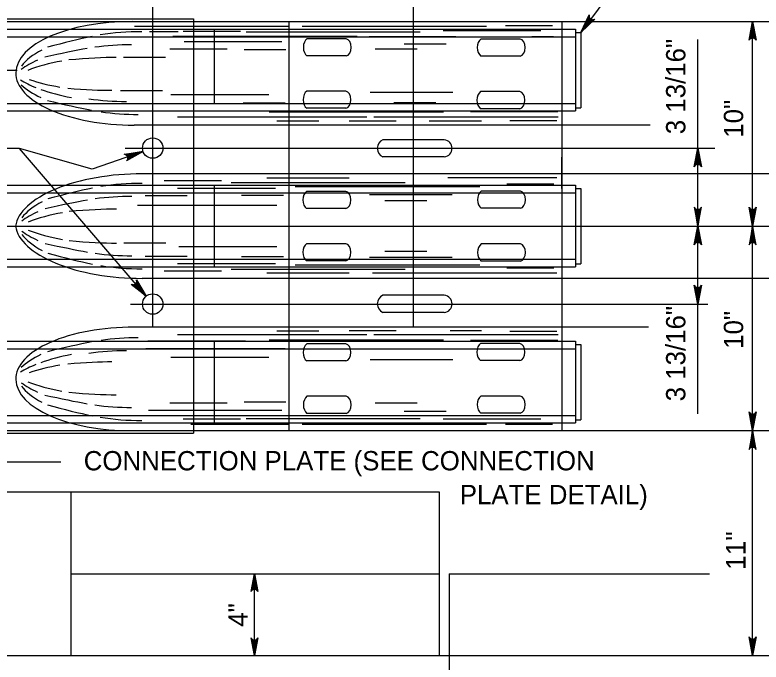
# Model space of a CAD drawing. Extents: x 632007860 to 635435983, y 295418622 to 297794622.
# Drawn here: x 634725946 to 634843672, y 296722900 to 296825014 of the extents above; entities that cross this region are included whole.
import ezdxf

# ---------------------------------------------------------------- set-up
doc = ezdxf.new("R2010")
doc.units = 0
for name, color, linetype in [('8', 7, 'Continuous'), ('S-DETL-DIMS', 7, 'Continuous'), ('S-DETL-T120', 7, 'Continuous'), ('S-GRND-MAJR', 7, 'Continuous'), ('S-STEL', 7, 'Continuous')]:
    doc.layers.add(name, color=color, linetype=linetype)

msp = doc.modelspace()

# ---------------------------------------------------------------- linework, layer by layer
at = {"layer": '8'}
for p, q in [((634747688, 296802146), (634747688, 296845702)), ((634788843, 296775861), (634788843, 296837326)), ((634665433, 296816316), (634726277, 296816316)), ((634743320, 296804010), (634797990, 296804010)), ((634797990, 296804010), (634836393, 296804010)), ((634747686, 296775715), (634747686, 296802146)), ((634652684, 296791704), (634950779, 296791704)), ((634744186, 296779388), (634835296, 296779388))]:
    msp.add_line(p, q, dxfattribs=at)
at = {"layer": 'S-DETL-DIMS'}
for p, q in [((634841459, 296857703), (634815215, 296822248)), ((634842341, 296723919), (634842341, 296823971)), ((634833691, 296762058), (634833691, 296821127)), ((634726669, 296803945), (634719481, 296803945)), ((634746637, 296780613), (634726669, 296803945)), ((634812241, 296797612), (634812241, 296802572)), ((634717837, 296754516), (634733211, 296754516)), ((634763734, 296723919), (634763734, 296736829))]:
    msp.add_line(p, q, dxfattribs=at)
for points in [[(634815215, 296822248), (634816552, 296825002), (634816548, 296824861), (634816543, 296824720), (634816589, 296824612), (634816634, 296824504), (634816705, 296824430), (634816776, 296824356), (634816867, 296824310), (634816958, 296824264), (634817075, 296824252), (634817192, 296824240), (634817325, 296824286), (634817459, 296824331), (634815215, 296822248), (634817325, 296824286), (634817192, 296824240), (634815215, 296822248), (634817075, 296824252), (634816958, 296824264), (634815215, 296822248), (634816867, 296824310), (634816776, 296824356), (634815215, 296822248), (634816705, 296824430), (634816634, 296824504), (634815215, 296822248), (634816589, 296824612), (634816543, 296824720), (634815215, 296822248), (634816548, 296824861)], [(634842341, 296823971), (634842896, 296821011), (634842817, 296821125), (634842738, 296821239), (634842638, 296821298), (634842539, 296821357), (634842440, 296821374), (634842341, 296821391), (634842242, 296821374), (634842142, 296821357), (634842043, 296821298), (634841944, 296821239), (634841865, 296821125), (634841786, 296821011), (634842341, 296823971), (634841865, 296821125), (634841944, 296821239), (634842341, 296823971), (634842043, 296821298), (634842142, 296821357), (634842341, 296823971), (634842242, 296821374), (634842341, 296821391), (634842341, 296823971), (634842440, 296821374), (634842539, 296821357), (634842341, 296823971), (634842638, 296821298), (634842738, 296821239), (634842341, 296823971), (634842817, 296821125)], [(634746163, 296803470), (634738157, 296800686), (634726669, 296803945)], [(634746163, 296803470), (634743550, 296801974), (634743631, 296802086), (634743713, 296802198), (634743736, 296802311), (634743759, 296802424), (634743742, 296802523), (634743726, 296802622), (634743677, 296802710), (634743629, 296802799), (634743541, 296802873), (634743452, 296802947), (634743319, 296802985), (634743185, 296803022), (634746163, 296803470), (634743319, 296802985), (634743452, 296802947), (634746163, 296803470), (634743541, 296802873), (634743629, 296802799), (634746163, 296803470), (634743677, 296802710), (634743726, 296802622), (634746163, 296803470), (634743742, 296802523), (634743759, 296802424), (634746163, 296803470), (634743736, 296802311), (634743713, 296802198), (634746163, 296803470), (634743631, 296802086)], [(634833691, 296804010), (634834246, 296801050), (634834167, 296801164), (634834088, 296801279), (634833989, 296801337), (634833889, 296801396), (634833790, 296801413), (634833691, 296801430), (634833592, 296801413), (634833492, 296801396), (634833393, 296801337), (634833294, 296801279), (634833215, 296801164), (634833136, 296801050), (634833691, 296804010), (634833215, 296801164), (634833294, 296801279), (634833691, 296804010), (634833393, 296801337), (634833492, 296801396), (634833691, 296804010), (634833592, 296801413), (634833691, 296801430), (634833691, 296804010), (634833790, 296801413), (634833889, 296801396), (634833691, 296804010), (634833989, 296801337), (634834088, 296801279), (634833691, 296804010), (634834167, 296801164)], [(634833691, 296791704), (634834246, 296794663), (634834167, 296794549), (634834088, 296794435), (634833989, 296794376), (634833889, 296794318), (634833790, 296794301), (634833691, 296794284), (634833592, 296794301), (634833492, 296794318), (634833393, 296794376), (634833294, 296794435), (634833215, 296794549), (634833136, 296794663), (634833691, 296791704), (634833215, 296794549), (634833294, 296794435), (634833691, 296791704), (634833393, 296794376), (634833492, 296794318), (634833691, 296791704), (634833592, 296794301), (634833691, 296794284), (634833691, 296791704), (634833790, 296794301), (634833889, 296794318), (634833691, 296791704), (634833989, 296794376), (634834088, 296794435), (634833691, 296791704), (634834167, 296794549)], [(634842341, 296791704), (634841786, 296794663), (634841865, 296794549), (634841944, 296794435), (634842043, 296794376), (634842142, 296794318), (634842242, 296794301), (634842341, 296794284), (634842440, 296794301), (634842539, 296794318), (634842638, 296794376), (634842738, 296794435), (634842817, 296794549), (634842896, 296794663), (634842341, 296791704), (634842817, 296794549), (634842738, 296794435), (634842341, 296791704), (634842638, 296794376), (634842539, 296794318), (634842341, 296791704), (634842440, 296794301), (634842341, 296794284), (634842341, 296791704), (634842242, 296794301), (634842142, 296794318), (634842341, 296791704), (634842043, 296794376), (634841944, 296794435), (634842341, 296791704), (634841865, 296794549)], [(634833691, 296791704), (634834246, 296788745), (634834167, 296788859), (634834088, 296788973), (634833989, 296789031), (634833889, 296789090), (634833790, 296789107), (634833691, 296789124), (634833592, 296789107), (634833492, 296789090), (634833393, 296789031), (634833294, 296788973), (634833215, 296788859), (634833136, 296788745), (634833691, 296791704), (634833215, 296788859), (634833294, 296788973), (634833691, 296791704), (634833393, 296789031), (634833492, 296789090), (634833691, 296791704), (634833592, 296789107), (634833691, 296789124), (634833691, 296791704), (634833790, 296789107), (634833889, 296789090), (634833691, 296791704), (634833989, 296789031), (634834088, 296788973), (634833691, 296791704), (634834167, 296788859)], [(634842341, 296791704), (634841786, 296788745), (634841865, 296788859), (634841944, 296788973), (634842043, 296789031), (634842142, 296789090), (634842242, 296789107), (634842341, 296789124), (634842440, 296789107), (634842539, 296789090), (634842638, 296789031), (634842738, 296788973), (634842817, 296788859), (634842896, 296788745), (634842341, 296791704), (634842817, 296788859), (634842738, 296788973), (634842341, 296791704), (634842638, 296789031), (634842539, 296789090), (634842341, 296791704), (634842440, 296789107), (634842341, 296789124), (634842341, 296791704), (634842242, 296789107), (634842142, 296789090), (634842341, 296791704), (634842043, 296789031), (634841944, 296788973), (634842341, 296791704), (634841865, 296788859)], [(634746637, 296780613), (634744292, 296782501), (634744426, 296782466), (634744560, 296782430), (634744673, 296782450), (634744787, 296782470), (634744874, 296782522), (634744960, 296782573), (634745024, 296782651), (634745089, 296782728), (634745126, 296782837), (634745163, 296782946), (634745149, 296783084), (634745135, 296783222), (634746637, 296780613), (634745149, 296783084), (634745163, 296782946), (634746637, 296780613), (634745126, 296782837), (634745089, 296782728), (634746637, 296780613), (634745024, 296782651), (634744960, 296782573), (634746637, 296780613), (634744874, 296782522), (634744787, 296782470), (634746637, 296780613), (634744673, 296782450), (634744560, 296782430), (634746637, 296780613), (634744426, 296782466)], [(634833691, 296779388), (634833136, 296782347), (634833215, 296782233), (634833294, 296782119), (634833393, 296782060), (634833492, 296782001), (634833592, 296781984), (634833691, 296781967), (634833790, 296781984), (634833889, 296782001), (634833989, 296782060), (634834088, 296782119), (634834167, 296782233), (634834246, 296782347), (634833691, 296779388), (634834167, 296782233), (634834088, 296782119), (634833691, 296779388), (634833989, 296782060), (634833889, 296782001), (634833691, 296779388), (634833790, 296781984), (634833691, 296781967), (634833691, 296779388), (634833592, 296781984), (634833492, 296782001), (634833691, 296779388), (634833393, 296782060), (634833294, 296782119), (634833691, 296779388), (634833215, 296782233)], [(634842341, 296759415), (634841786, 296762374), (634841865, 296762260), (634841944, 296762146), (634842043, 296762088), (634842142, 296762029), (634842242, 296762012), (634842341, 296761995), (634842440, 296762012), (634842539, 296762029), (634842638, 296762088), (634842738, 296762146), (634842817, 296762260), (634842896, 296762374), (634842341, 296759415), (634842817, 296762260), (634842738, 296762146), (634842341, 296759415), (634842638, 296762088), (634842539, 296762029), (634842341, 296759415), (634842440, 296762012), (634842341, 296761995), (634842341, 296759415), (634842242, 296762012), (634842142, 296762029), (634842341, 296759415), (634842043, 296762088), (634841944, 296762146), (634842341, 296759415), (634841865, 296762260)], [(634842341, 296759415), (634841786, 296756456), (634841865, 296756570), (634841944, 296756684), (634842043, 296756743), (634842142, 296756801), (634842242, 296756818), (634842341, 296756835), (634842440, 296756818), (634842539, 296756801), (634842638, 296756743), (634842738, 296756684), (634842817, 296756570), (634842896, 296756456), (634842341, 296759415), (634842817, 296756570), (634842738, 296756684), (634842341, 296759415), (634842638, 296756743), (634842539, 296756801), (634842341, 296759415), (634842440, 296756818), (634842341, 296756835), (634842341, 296759415), (634842242, 296756818), (634842142, 296756801), (634842341, 296759415), (634842043, 296756743), (634841944, 296756684), (634842341, 296759415), (634841865, 296756570)], [(634763734, 296736829), (634764256, 296734045), (634764181, 296734153), (634764107, 296734260), (634764014, 296734315), (634763920, 296734370), (634763827, 296734386), (634763734, 296734402), (634763640, 296734386), (634763547, 296734370), (634763454, 296734315), (634763360, 296734260), (634763286, 296734153), (634763212, 296734045), (634763734, 296736829), (634763286, 296734153), (634763360, 296734260), (634763734, 296736829), (634763454, 296734315), (634763547, 296734370), (634763734, 296736829), (634763640, 296734386), (634763734, 296734402), (634763734, 296736829), (634763827, 296734386), (634763920, 296734370), (634763734, 296736829), (634764014, 296734315), (634764107, 296734260), (634763734, 296736829), (634764181, 296734153)], [(634842341, 296723919), (634841786, 296726879), (634841865, 296726764), (634841944, 296726650), (634842043, 296726592), (634842142, 296726533), (634842242, 296726516), (634842341, 296726499), (634842440, 296726516), (634842539, 296726533), (634842638, 296726592), (634842738, 296726650), (634842817, 296726764), (634842896, 296726879), (634842341, 296723919), (634842817, 296726764), (634842738, 296726650), (634842341, 296723919), (634842638, 296726592), (634842539, 296726533), (634842341, 296723919), (634842440, 296726516), (634842341, 296726499), (634842341, 296723919), (634842242, 296726516), (634842142, 296726533), (634842341, 296723919), (634842043, 296726592), (634841944, 296726650), (634842341, 296723919), (634841865, 296726764)], [(634763734, 296723919), (634763212, 296726703), (634763286, 296726596), (634763360, 296726489), (634763454, 296726433), (634763547, 296726378), (634763640, 296726362), (634763734, 296726346), (634763827, 296726362), (634763920, 296726378), (634764014, 296726433), (634764107, 296726489), (634764181, 296726596), (634764256, 296726703), (634763734, 296723919), (634764181, 296726596), (634764107, 296726489), (634763734, 296723919), (634764014, 296726433), (634763920, 296726378), (634763734, 296723919), (634763827, 296726362), (634763734, 296726346), (634763734, 296723919), (634763640, 296726362), (634763547, 296726378), (634763734, 296723919), (634763454, 296726433), (634763360, 296726489), (634763734, 296723919), (634763286, 296726596)]]:
    msp.add_lwpolyline(points, dxfattribs=at)
at = {"layer": 'S-GRND-MAJR'}
for p, q in [((634712178, 296824375), (634754139, 296824375)), ((634717342, 296823971), (634930791, 296823971)), ((634812246, 296823971), (634812246, 296759415)), ((634793684, 296805310), (634784001, 296805310)), ((634792877, 296805310), (634784808, 296805310)), ((634793684, 296802618), (634784001, 296802618)), ((634793684, 296780769), (634784001, 296780769)), ((634793684, 296778077), (634784001, 296778077)), ((634792877, 296778077), (634784808, 296778077)), ((634712178, 296759012), (634754139, 296759012)), ((634717342, 296759415), (634930791, 296759415)), ((634624952, 296749743), (634792877, 296749743)), ((634734775, 296749743), (634734775, 296723919)), ((634792877, 296749743), (634792877, 296723908)), ((634734775, 296736829), (634792877, 296736829)), ((634794471, 296736829), (634835548, 296736829)), ((634794471, 296736829), (634794471, 296723919)), ((634624952, 296723919), (634930789, 296723919))]:
    msp.add_line(p, q, dxfattribs=at)
for centre in [(634747686, 296803999), (634747686, 296779388)]:
    msp.add_circle(centre, 1613, dxfattribs=at)
for centre, radius, start, end in [((634784585, 296803964), 1467, 113.43756, 246.56244), ((634793567, 296803964), 1351, 275.01245, 84.98755), ((634784585, 296779423), 1467, 113.43756, 246.56244), ((634793567, 296779423), 1351, 275.01245, 84.98755)]:
    msp.add_arc(centre, radius, start, end, dxfattribs=at)
at = {"layer": 'S-STEL'}
for p, q in [((634754139, 296824375), (634754139, 296759012)), ((634769190, 296759415), (634769190, 296823971)), ((634712178, 296822774), (634814389, 296822774)), ((634769121, 296823180), (634744799, 296823180)), ((634751724, 296822356), (634747193, 296822356)), ((634761548, 296822398), (634752506, 296822398)), ((634757367, 296822774), (634757367, 296811049)), ((634789896, 296822272), (634762415, 296822272)), ((634800374, 296823201), (634771278, 296823201)), ((634808948, 296822522), (634793505, 296822522)), ((634810785, 296823274), (634803355, 296823274)), ((634812246, 296822774), (634812246, 296759415)), ((634814389, 296822774), (634814389, 296809864)), ((634814389, 296822248), (634815215, 296822248)), ((634815215, 296822248), (634815215, 296810362)), ((634624953, 296821561), (634814389, 296821561)), ((634779953, 296821616), (634750861, 296821616)), ((634778219, 296821245), (634772022, 296821245)), ((634795501, 296821561), (634781822, 296821561)), ((634805663, 296821212), (634799466, 296821212)), ((634810918, 296821561), (634807507, 296821561)), ((634768081, 296820772), (634752643, 296820772)), ((634793975, 296820374), (634787351, 296820374)), ((634759413, 296819608), (634750373, 296819608)), ((634768715, 296819499), (634762090, 296819499)), ((634789434, 296819608), (634782809, 296819608)), ((634749704, 296818305), (634743081, 296818305)), ((634778219, 296818552), (634772022, 296818552)), ((634805663, 296818520), (634799466, 296818520)), ((634749209, 296813042), (634742586, 296813042)), ((634778178, 296812976), (634771981, 296812976)), ((634795039, 296812784), (634782016, 296812784)), ((634805602, 296812912), (634799405, 296812912)), ((634766002, 296812402), (634750564, 296812402)), ((634624953, 296811049), (634814389, 296811049)), ((634768604, 296811073), (634761981, 296811073)), ((634792334, 296811128), (634785710, 296811128)), ((634712178, 296809864), (634814389, 296809864)), ((634762337, 296809830), (634746899, 296809830)), ((634793560, 296809689), (634766080, 296809689)), ((634778178, 296810284), (634771981, 296810284)), ((634811629, 296809721), (634797801, 296809721)), ((634805602, 296810219), (634799405, 296810219)), ((634814389, 296810362), (634815215, 296810362)), ((634781470, 296808869), (634751572, 296808869)), ((634773903, 296808269), (634767278, 296808269)), ((634786119, 296808227), (634778690, 296808227)), ((634811683, 296808869), (634782587, 296808869)), ((634799567, 296808234), (634791327, 296808234)), ((634811445, 296808323), (634804014, 296808323)), ((634826197, 296807634), (634744755, 296807634)), ((634880456, 296799939), (634746026, 296799939)), ((634758524, 296798825), (634749484, 296798825)), ((634778695, 296799271), (634765674, 296799271)), ((634811464, 296799294), (634794269, 296799294)), ((634712178, 296798162), (634814389, 296798162)), ((634767042, 296797629), (634751603, 296797629)), ((634757367, 296798162), (634757367, 296785252)), ((634787542, 296798528), (634760062, 296798528)), ((634799279, 296797871), (634770183, 296797871)), ((634810973, 296798306), (634803542, 296798306)), ((634814389, 296798162), (634814389, 296785252)), ((634814389, 296797637), (634815215, 296797637)), ((634815215, 296797637), (634815215, 296785750)), ((634624953, 296796950), (634814389, 296796950)), ((634753111, 296796471), (634746487, 296796471)), ((634768331, 296796521), (634761706, 296796521)), ((634778158, 296797169), (634771960, 296797169)), ((634794928, 296796645), (634781907, 296796645)), ((634805704, 296797202), (634799507, 296797202)), ((634790911, 296795699), (634784287, 296795699)), ((634767261, 296794949), (634745304, 296794949)), ((634778158, 296794477), (634771960, 296794477)), ((634805704, 296794509), (634799507, 296794509)), ((634749766, 296789011), (634743143, 296789011)), ((634767261, 296788437), (634751822, 296788437)), ((634778158, 296788909), (634771960, 296788909)), ((634805704, 296788877), (634799507, 296788877)), ((634753111, 296786915), (634746487, 296786915)), ((634768331, 296786865), (634761706, 296786865)), ((634790911, 296787686), (634784287, 296787686)), ((634624953, 296786461), (634814389, 296786461)), ((634767042, 296785757), (634751603, 296785757)), ((634778158, 296786217), (634771960, 296786217)), ((634794928, 296786741), (634781907, 296786741)), ((634805704, 296786184), (634799507, 296786184)), ((634814389, 296785750), (634815215, 296785750)), ((634712178, 296785252), (634814389, 296785252)), ((634758524, 296784561), (634749484, 296784561)), ((634787542, 296784858), (634760062, 296784858)), ((634799279, 296785514), (634770183, 296785514)), ((634810973, 296785080), (634803542, 296785080)), ((634868040, 296783447), (634746026, 296783447)), ((634778695, 296784262), (634765674, 296784262)), ((634811464, 296784262), (634782368, 296784262)), ((634825919, 296775752), (634744756, 296775752)), ((634773903, 296775117), (634767278, 296775117)), ((634786119, 296775159), (634778690, 296775159)), ((634799567, 296775152), (634794619, 296775152)), ((634811445, 296775063), (634804014, 296775063)), ((634781470, 296774517), (634751572, 296774517)), ((634811683, 296774517), (634782587, 296774517)), ((634712178, 296773550), (634814389, 296773550)), ((634762337, 296773556), (634746899, 296773556)), ((634757367, 296773550), (634757367, 296760640)), ((634793560, 296773697), (634766080, 296773697)), ((634778178, 296773102), (634771981, 296773102)), ((634811629, 296773665), (634797801, 296773665)), ((634805602, 296773167), (634799405, 296773167)), ((634814389, 296773550), (634814389, 296760626)), ((634814389, 296773025), (634815215, 296773025)), ((634815215, 296773025), (634815215, 296761139)), ((634624953, 296772338), (634814389, 296772338)), ((634768604, 296772313), (634746603, 296772313)), ((634792334, 296772258), (634785710, 296772258)), ((634766002, 296770984), (634750564, 296770984)), ((634778178, 296770410), (634771981, 296770410)), ((634795039, 296770602), (634782016, 296770602)), ((634805602, 296770474), (634799405, 296770474)), ((634778219, 296764834), (634772022, 296764834)), ((634805663, 296764866), (634799466, 296764866)), ((634759413, 296763778), (634750373, 296763778)), ((634768715, 296763887), (634762090, 296763887)), ((634789434, 296763778), (634782809, 296763778)), ((634768081, 296762613), (634747036, 296762613)), ((634778219, 296762141), (634772022, 296762141)), ((634793975, 296762458), (634787351, 296762458)), ((634805663, 296762174), (634799466, 296762174)), ((634657023, 296761826), (634814389, 296761826)), ((634761548, 296761231), (634752506, 296761231)), ((634789896, 296761303), (634762415, 296761303)), ((634808948, 296761231), (634793505, 296761231)), ((634814389, 296761139), (634815215, 296761139)), ((634712178, 296760626), (634814389, 296760626)), ((634769121, 296760365), (634753682, 296760365)), ((634800374, 296760365), (634771278, 296760365)), ((634810785, 296760365), (634803355, 296760365)), ((634794471, 296723919), (634794471, 296685861))]:
    msp.add_line(p, q, dxfattribs=at)
for centre, major_axis, ratio, start_param, end_param in [((634744489, 296815744), (18405, -108), 0.4467893, 1.5759875, 3.1356695), ((634746012, 296814249), (18405, -108), 0.4406198, 1.5759875, 1.939807), ((634721644, 296814249), (-23416, -7692), 0.1097925, 3.8951602, 4.2612967), ((634772395, 296819898), (0, 1467), 0.64, 0.4090626, 2.73253), ((634778143, 296819898), (0, 1351), 0.64, 3.2290764, 6.1957016), ((634799840, 296819866), (0, 1467), 0.64, 0.4090626, 2.73253), ((634805588, 296819866), (0, 1351), 0.64, 3.2290764, 6.1957016), ((634744391, 296812192), (18405, -108), 0.4406198, 1.5759875, 1.8964134), ((634744396, 296814249), (18405, -108), 0.4406198, 2.4553253, 2.815549), ((634713821, 296812192), (-29035, -7902), 0.0629427, 3.7502188, 4.0767337), ((634742776, 296812192), (18405, -108), 0.4406198, 2.3789497, 2.6084887), ((634740346, 296810198), (18405, -108), 0.4406198, 1.9623766, 2.3100348), ((634710707, 296810198), (-36221, -7041), 0.1111548, 3.652876, 3.9757694), ((634744489, 296815744), (18405, -108), 0.4405363, 3.1355854, 4.7294469), ((634741654, 296819483), (18405, -108), 0.4406198, 3.7777825, 3.9748612), ((634743524, 296817427), (18405, -108), 0.4406198, 3.5906073, 3.8914919), ((634739349, 296821228), (18405, -108), 0.4406198, 4.0651123, 4.3651378), ((634741654, 296819483), (18405, -108), 0.4406198, 4.0300523, 4.3366938), ((634703196, 296821228), (42249, -7337), 0.0817915, 5.5532298, 5.8467362), ((634772354, 296811629), (0, 1467), 0.64, 0.4090626, 2.73253), ((634778103, 296811629), (0, 1351), 0.64, 3.2290764, 6.1957016), ((634799779, 296811566), (0, 1467), 0.64, 0.4090626, 2.73253), ((634805527, 296811566), (0, 1351), 0.64, 3.2290764, 6.1957016), ((634743270, 296819483), (18405, -108), 0.4406198, 4.4031768, 4.7294469), ((634717896, 296817427), (26325, -7819), 0.0818068, 5.2608279, 5.6068988), ((634745139, 296817427), (18405, -108), 0.4406198, 4.4055493, 4.7294469), ((634744498, 296791829), (18466, 748), 0.4373443, 1.4702409, 3.0659342), ((634721706, 296790319), (-23416, -7692), 0.1097925, 3.8951602, 4.2612967), ((634746074, 296790319), (18405, -108), 0.4406198, 1.5759875, 1.939807), ((634744453, 296788263), (18405, -108), 0.4406198, 1.5759875, 1.8964134), ((634772334, 296795824), (0, 1467), 0.64, 0.4090626, 2.73253), ((634778082, 296795824), (0, 1351), 0.64, 3.2290764, 6.1957016), ((634799880, 296795855), (0, 1467), 0.64, 0.4090626, 2.73253), ((634805629, 296795855), (0, 1351), 0.64, 3.2290764, 6.1957016), ((634744459, 296790319), (18405, -108), 0.4406198, 2.4553253, 2.815549), ((634713883, 296788263), (-29035, -7902), 0.0629427, 3.7502188, 4.0767337), ((634742838, 296788263), (18405, -108), 0.4406198, 2.3789497, 2.6084887), ((634710770, 296786269), (-36221, -7041), 0.1111548, 3.652876, 3.9757694), ((634740408, 296786269), (18405, -108), 0.4406198, 1.9623766, 2.3100348), ((634744498, 296791557), (-18466, 748), 0.4373443, 0.0756584, 1.6713517), ((634742838, 296795123), (-18405, -108), 0.4406198, 0.5331039, 0.762643), ((634744459, 296793067), (-18405, -108), 0.4406198, 0.3260436, 0.6862674), ((634740408, 296797117), (-18405, -108), 0.4406198, 0.8315579, 1.1792161), ((634710770, 296797117), (-36221, 7041), 0.1111548, 2.3074159, 2.6303093), ((634713883, 296795123), (-29035, 7902), 0.0629427, 2.2064516, 2.5329665), ((634772334, 296787562), (0, -1467), 0.64, 3.5506553, 5.8741227), ((634778082, 296787562), (0, -1351), 0.64, 0.0874837, 3.0541089), ((634799880, 296787531), (0, -1467), 0.64, 3.5506553, 5.8741227), ((634805629, 296787531), (0, -1351), 0.64, 0.0874837, 3.0541089), ((634721706, 296793067), (-23416, 7692), 0.1097925, 2.0218886, 2.3880251), ((634744453, 296795123), (-18405, -108), 0.4406198, 1.2451792, 1.5656051), ((634746074, 296793067), (-18405, -108), 0.4406198, 1.2017857, 1.5656051), ((634744490, 296767642), (-18405, -108), 0.4404385, 4.6953311, 6.2892027), ((634745139, 296765959), (-18405, -108), 0.4406198, 4.6953311, 5.0192286), ((634717896, 296765959), (26325, 7819), 0.0818068, 0.6762865, 1.0223574), ((634772354, 296771756), (0, -1467), 0.64, 3.5506553, 5.8741227), ((634778103, 296771756), (0, -1351), 0.64, 0.0874837, 3.0541089), ((634799779, 296771820), (0, -1467), 0.64, 3.5506553, 5.8741227), ((634805527, 296771820), (0, -1351), 0.64, 0.0874837, 3.0541089), ((634743270, 296763903), (-18405, -108), 0.4406198, 4.6953311, 5.0216012), ((634743524, 296765959), (-18405, -108), 0.4406198, 5.533286, 5.8341707), ((634741654, 296763903), (-18405, -108), 0.4406198, 5.0880841, 5.3947256), ((634741654, 296763903), (-18405, -108), 0.4406198, 5.4499167, 5.6469954), ((634739349, 296762158), (-18405, -108), 0.4406198, 5.0596401, 5.3596656), ((634703196, 296762158), (42249, 7337), 0.0817915, 0.4364491, 0.7299555), ((634744490, 296767642), (-18405, -108), 0.4468374, 0.0059312, 1.5656051), ((634742776, 296771194), (-18405, -108), 0.4406198, 0.5331039, 0.762643), ((634740346, 296773188), (-18405, -108), 0.4406198, 0.8315579, 1.1792161), ((634744396, 296769137), (-18405, -108), 0.4406198, 0.3260436, 0.6862674), ((634713821, 296771194), (-29035, 7902), 0.0629427, 2.2064516, 2.5329665), ((634710707, 296773188), (-36221, 7041), 0.1111548, 2.3074159, 2.6303093), ((634772395, 296763488), (0, -1467), 0.64, 3.5506553, 5.8741227), ((634778143, 296763488), (0, -1351), 0.64, 0.0874837, 3.0541089), ((634799840, 296763520), (0, -1467), 0.64, 3.5506553, 5.8741227), ((634805588, 296763520), (0, -1351), 0.64, 0.0874837, 3.0541089), ((634721644, 296769137), (-23416, 7692), 0.1097925, 2.0218886, 2.3880251), ((634744391, 296771194), (-18405, -108), 0.4406198, 1.2451792, 1.5656051), ((634746012, 296769137), (-18405, -108), 0.4406198, 1.2017857, 1.5656051)]:
    msp.add_ellipse(centre, major_axis=major_axis, ratio=ratio, start_param=start_param, end_param=end_param, dxfattribs=at)

# ---------------------------------------------------------------- texts
at = {"layer": 'S-DETL-T120'}
for s, height, p in [('3 13/16"', 3048.1, (634831726, 296806191)), ('10"', 3048.1, (634840846, 296805639)), ('3 13/16"', 3048.1, (634831726, 296764048)), ('10"', 3048.1, (634840846, 296772327)), ('11"', 3098.7, (634841232, 296737447)), ('4"', 3048.1, (634762679, 296728472))]:
    msp.add_text(s, height=height, rotation=90, dxfattribs=at).set_placement(p)
for s, p in [('CONNECTION PLATE (SEE CONNECTION', (634736801, 296753147)), ('PLATE DETAIL)', (634796131, 296747813))]:
    msp.add_text(s, height=3048.07, dxfattribs=at).set_placement(p)

doc.saveas('drawing.dxf')
